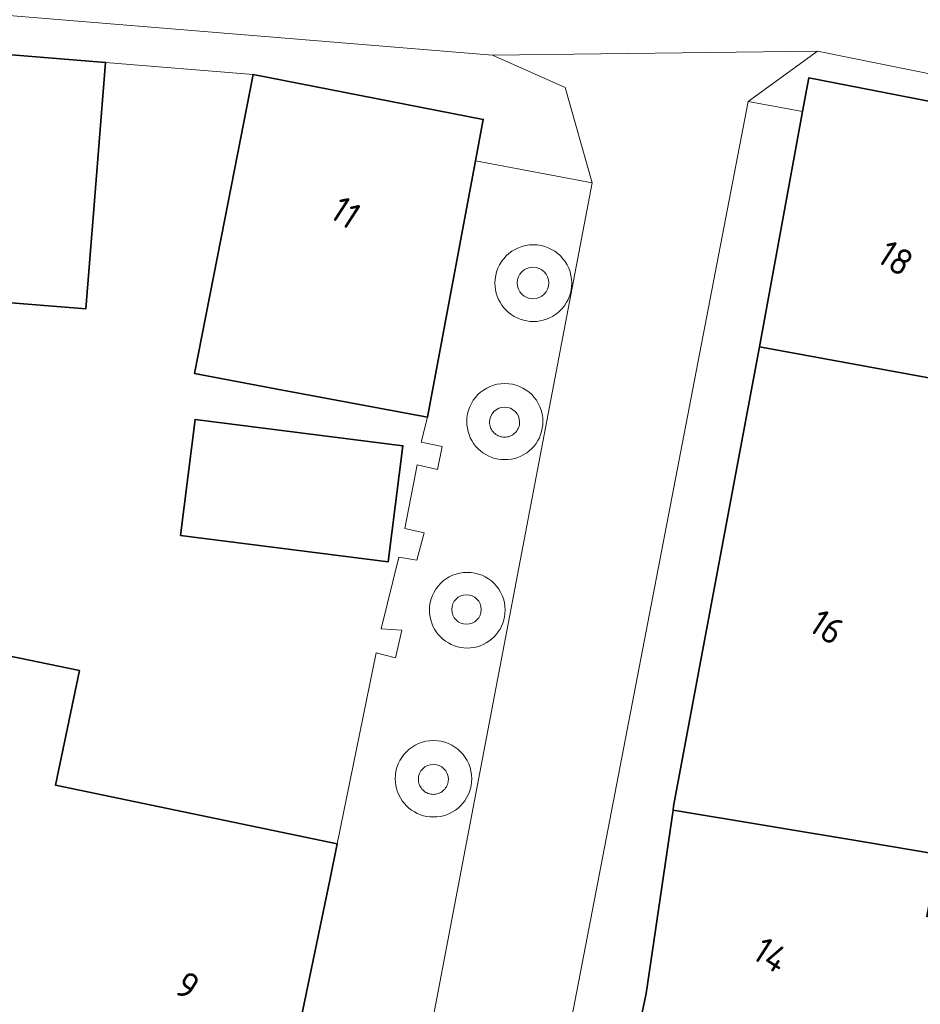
# Model space of a CAD drawing. Extents: x 184422 to 188298, y 343471 to 350189.
# Tile 437 of 513: x 187104 to 187134, y 349292 to 349326. Entities that reach past the tile are written whole.
import ezdxf
from ezdxf.enums import TextEntityAlignment as Align

# ---------------------------------------------------------------- set-up
doc = ezdxf.new("R2010")
doc.units = 0
for name, color, linetype, lineweight in [('B-WA-GR-BEPLANTING_CULTUUR_HEESTERS-GV', 252, 'Continuous', 18), ('B-WA-OG-TERREIN_ERF-GV', 252, 'Continuous', 18), ('B-WA-VH-VERHARDING_SIERBESTRATING-GV', 252, 'Continuous', 18), ('B-WA-VH-VERHARDING_STRAATBAKSTEEN-GV', 252, 'Continuous', 18), ('B-WE-OG-BEBOUWING-GV', 250, 'Continuous', 35), ('B-WE-OG-BEBOUWING-T18', 10, 'Continuous', 18)]:
    doc.layers.add(name, color=color, linetype=linetype, lineweight=lineweight)
doc.styles.add('NLCS-ISO-M500-T18', font='NLCS-ISO.ttf', dxfattribs={"height": 0.9})

msp = doc.modelspace()

# ---------------------------------------------------------------- linework, layer by layer
at = {"layer": 'B-WA-GR-BEPLANTING_CULTUUR_HEESTERS-GV'}
for points in [[(187121.779, 349316.609, 1), (187120.707, 349316.609)], [(187121.779, 349316.609, 1), (187120.707, 349316.609)], [(187121.779, 349316.609, 1), (187120.707, 349316.609)], [(187120.707, 349316.609, 1), (187121.779, 349316.609)], [(187120.707, 349316.609, 1), (187121.779, 349316.609)], [(187120.707, 349316.609, 1), (187121.779, 349316.609)], [(187120.792, 349311.888, 1), (187119.772, 349311.888)], [(187120.792, 349311.888, 1), (187119.772, 349311.888)], [(187120.792, 349311.888, 1), (187119.772, 349311.888)], [(187119.489, 349305.531, 1), (187118.491, 349305.531)], [(187119.489, 349305.531, 1), (187118.491, 349305.531)], [(187119.489, 349305.531, 1), (187118.491, 349305.531)], [(187118.491, 349305.531, 1), (187119.489, 349305.531)], [(187118.491, 349305.531, 1), (187119.489, 349305.531)], [(187118.491, 349305.531, 1), (187119.489, 349305.531)], [(187118.375, 349299.768, 1), (187117.357, 349299.768)], [(187118.375, 349299.768, 1), (187117.357, 349299.768)], [(187118.375, 349299.768, 1), (187117.357, 349299.768)]]:
    msp.add_lwpolyline(points, format="xyb", dxfattribs=at)
at = {"layer": 'B-WA-GR-BEPLANTING_CULTUUR_HEESTERS-GV', "flags": 128}
for points in [[(187119.772, 349311.888), (187119.774, 349311.844), (187119.78, 349311.799), (187119.789, 349311.756), (187119.803, 349311.714), (187119.82, 349311.672), (187119.84, 349311.633), (187119.864, 349311.595), (187119.891, 349311.56), (187119.921, 349311.527), (187119.954, 349311.497), (187119.989, 349311.47), (187120.027, 349311.446), (187120.066, 349311.426), (187120.108, 349311.409), (187120.15, 349311.395), (187120.193, 349311.386), (187120.238, 349311.38), (187120.282, 349311.378), (187120.326, 349311.38), (187120.371, 349311.386), (187120.414, 349311.395), (187120.456, 349311.409), (187120.498, 349311.426), (187120.537, 349311.446), (187120.575, 349311.47), (187120.61, 349311.497), (187120.643, 349311.527), (187120.673, 349311.56), (187120.7, 349311.595), (187120.724, 349311.633), (187120.744, 349311.672), (187120.761, 349311.714), (187120.775, 349311.756), (187120.784, 349311.799), (187120.79, 349311.844), (187120.792, 349311.888)], [(187119.772, 349311.888), (187119.774, 349311.844), (187119.78, 349311.799), (187119.789, 349311.756), (187119.803, 349311.714), (187119.82, 349311.672), (187119.84, 349311.633), (187119.864, 349311.595), (187119.891, 349311.56), (187119.921, 349311.527), (187119.954, 349311.497), (187119.989, 349311.47), (187120.027, 349311.446), (187120.066, 349311.426), (187120.108, 349311.409), (187120.15, 349311.395), (187120.193, 349311.386), (187120.238, 349311.38), (187120.282, 349311.378), (187120.326, 349311.38), (187120.371, 349311.386), (187120.414, 349311.395), (187120.456, 349311.409), (187120.498, 349311.426), (187120.537, 349311.446), (187120.575, 349311.47), (187120.61, 349311.497), (187120.643, 349311.527), (187120.673, 349311.56), (187120.7, 349311.595), (187120.724, 349311.633), (187120.744, 349311.672), (187120.761, 349311.714), (187120.775, 349311.756), (187120.784, 349311.799), (187120.79, 349311.844), (187120.792, 349311.888)], [(187119.772, 349311.888), (187119.774, 349311.844), (187119.78, 349311.799), (187119.789, 349311.756), (187119.803, 349311.714), (187119.82, 349311.672), (187119.84, 349311.633), (187119.864, 349311.595), (187119.891, 349311.56), (187119.921, 349311.527), (187119.954, 349311.497), (187119.989, 349311.47), (187120.027, 349311.446), (187120.066, 349311.426), (187120.108, 349311.409), (187120.15, 349311.395), (187120.193, 349311.386), (187120.238, 349311.38), (187120.282, 349311.378), (187120.326, 349311.38), (187120.371, 349311.386), (187120.414, 349311.395), (187120.456, 349311.409), (187120.498, 349311.426), (187120.537, 349311.446), (187120.575, 349311.47), (187120.61, 349311.497), (187120.643, 349311.527), (187120.673, 349311.56), (187120.7, 349311.595), (187120.724, 349311.633), (187120.744, 349311.672), (187120.761, 349311.714), (187120.775, 349311.756), (187120.784, 349311.799), (187120.79, 349311.844), (187120.792, 349311.888)], [(187117.357, 349299.768), (187117.359, 349299.724), (187117.365, 349299.68), (187117.374, 349299.636), (187117.388, 349299.594), (187117.405, 349299.553), (187117.425, 349299.514), (187117.449, 349299.476), (187117.476, 349299.441), (187117.506, 349299.408), (187117.539, 349299.378), (187117.574, 349299.351), (187117.612, 349299.327), (187117.651, 349299.307), (187117.692, 349299.29), (187117.734, 349299.276), (187117.778, 349299.267), (187117.822, 349299.261), (187117.866, 349299.259), (187117.91, 349299.261), (187117.954, 349299.267), (187117.998, 349299.276), (187118.04, 349299.29), (187118.081, 349299.307), (187118.121, 349299.327), (187118.158, 349299.351), (187118.193, 349299.378), (187118.226, 349299.408), (187118.256, 349299.441), (187118.283, 349299.476), (187118.307, 349299.514), (187118.327, 349299.553), (187118.344, 349299.594), (187118.358, 349299.636), (187118.367, 349299.68), (187118.373, 349299.724), (187118.375, 349299.768)], [(187117.357, 349299.768), (187117.359, 349299.724), (187117.365, 349299.68), (187117.374, 349299.636), (187117.388, 349299.594), (187117.405, 349299.553), (187117.425, 349299.514), (187117.449, 349299.476), (187117.476, 349299.441), (187117.506, 349299.408), (187117.539, 349299.378), (187117.574, 349299.351), (187117.612, 349299.327), (187117.651, 349299.307), (187117.692, 349299.29), (187117.734, 349299.276), (187117.778, 349299.267), (187117.822, 349299.261), (187117.866, 349299.259), (187117.91, 349299.261), (187117.954, 349299.267), (187117.998, 349299.276), (187118.04, 349299.29), (187118.081, 349299.307), (187118.121, 349299.327), (187118.158, 349299.351), (187118.193, 349299.378), (187118.226, 349299.408), (187118.256, 349299.441), (187118.283, 349299.476), (187118.307, 349299.514), (187118.327, 349299.553), (187118.344, 349299.594), (187118.358, 349299.636), (187118.367, 349299.68), (187118.373, 349299.724), (187118.375, 349299.768)], [(187117.357, 349299.768), (187117.359, 349299.724), (187117.365, 349299.68), (187117.374, 349299.636), (187117.388, 349299.594), (187117.405, 349299.553), (187117.425, 349299.514), (187117.449, 349299.476), (187117.476, 349299.441), (187117.506, 349299.408), (187117.539, 349299.378), (187117.574, 349299.351), (187117.612, 349299.327), (187117.651, 349299.307), (187117.692, 349299.29), (187117.734, 349299.276), (187117.778, 349299.267), (187117.822, 349299.261), (187117.866, 349299.259), (187117.91, 349299.261), (187117.954, 349299.267), (187117.998, 349299.276), (187118.04, 349299.29), (187118.081, 349299.307), (187118.121, 349299.327), (187118.158, 349299.351), (187118.193, 349299.378), (187118.226, 349299.408), (187118.256, 349299.441), (187118.283, 349299.476), (187118.307, 349299.514), (187118.327, 349299.553), (187118.344, 349299.594), (187118.358, 349299.636), (187118.367, 349299.68), (187118.373, 349299.724), (187118.375, 349299.768)]]:
    msp.add_lwpolyline(points, dxfattribs=at)
at = {"layer": 'B-WA-OG-TERREIN_ERF-GV', "flags": 128}
msp.add_lwpolyline([(187100.975, 349304.474), (187105.859, 349303.459), (187105.051, 349299.571), (187114.608, 349297.585), (187115.922, 349304.059), (187116.585, 349303.897), (187116.797, 349304.829), (187116.099, 349304.875), (187116.699, 349307.307), (187117.31, 349307.206), (187117.557, 349308.127), (187116.898, 349308.285), (187117.318, 349310.434), (187118.001, 349310.284), (187118.165, 349311.063), (187117.455, 349311.212), (187117.663, 349312.056), (187112.749, 349312.977), (187109.767, 349313.536), (187110.791, 349318.778), (187111.75, 349323.685), (187106.748, 349324.095), (187106.346, 349319.111), (187106.073, 349315.727), (187095.504, 349316.579)], dxfattribs=at)
msp.add_lwpolyline([(187100.975, 349304.474), (187105.859, 349303.459), (187105.051, 349299.571), (187114.608, 349297.585), (187115.922, 349304.059), (187116.585, 349303.897), (187116.797, 349304.829), (187116.099, 349304.875), (187116.699, 349307.307), (187117.31, 349307.206), (187117.557, 349308.127), (187116.898, 349308.285), (187117.318, 349310.434), (187118.001, 349310.284), (187118.165, 349311.063), (187117.455, 349311.212), (187117.663, 349312.056), (187112.749, 349312.977), (187109.767, 349313.536), (187110.791, 349318.778), (187111.75, 349323.685), (187106.748, 349324.095), (187106.346, 349319.111), (187106.073, 349315.727), (187095.504, 349316.579)], dxfattribs=at)
msp.add_lwpolyline([(187100.975, 349304.474), (187105.859, 349303.459), (187105.051, 349299.571), (187114.608, 349297.585), (187115.922, 349304.059), (187116.585, 349303.897), (187116.797, 349304.829), (187116.099, 349304.875), (187116.699, 349307.307), (187117.31, 349307.206), (187117.557, 349308.127), (187116.898, 349308.285), (187117.318, 349310.434), (187118.001, 349310.284), (187118.165, 349311.063), (187117.455, 349311.212), (187117.663, 349312.056), (187112.749, 349312.977), (187109.767, 349313.536), (187110.791, 349318.778), (187111.75, 349323.685), (187106.748, 349324.095), (187106.346, 349319.111), (187106.073, 349315.727), (187095.504, 349316.579)], dxfattribs=at)
msp.add_lwpolyline([(187116.832, 349311.087), (187116.335, 349307.154), (187109.283, 349308.045), (187109.78, 349311.978)], close=True, dxfattribs=at)
msp.add_lwpolyline([(187116.832, 349311.087), (187116.335, 349307.154), (187109.283, 349308.045), (187109.78, 349311.978)], close=True, dxfattribs=at)
msp.add_lwpolyline([(187116.832, 349311.087), (187116.335, 349307.154), (187109.283, 349308.045), (187109.78, 349311.978)], close=True, dxfattribs=at)
at = {"layer": 'B-WA-VH-VERHARDING_SIERBESTRATING-GV'}
for points in [[(187122.561, 349316.605, 1), (187119.955, 349316.605)], [(187122.561, 349316.605, 1), (187119.955, 349316.605)], [(187122.561, 349316.605, 1), (187119.955, 349316.605)], [(187120.707, 349316.609, -1), (187121.779, 349316.609)], [(187120.707, 349316.609, -1), (187121.779, 349316.609)], [(187120.707, 349316.609, -1), (187121.779, 349316.609)], [(187121.779, 349316.609, -1), (187120.707, 349316.609)], [(187121.779, 349316.609, -1), (187120.707, 349316.609)], [(187121.779, 349316.609, -1), (187120.707, 349316.609)], [(187121.583, 349311.907, 1), (187118.999, 349311.907)], [(187121.583, 349311.907, 1), (187118.999, 349311.907)], [(187121.583, 349311.907, 1), (187118.999, 349311.907)], [(187119.772, 349311.888, -1), (187120.792, 349311.888)], [(187119.772, 349311.888, -1), (187120.792, 349311.888)], [(187119.772, 349311.888, -1), (187120.792, 349311.888)], [(187120.301, 349305.508, 1), (187117.733, 349305.508)], [(187120.301, 349305.508, 1), (187117.733, 349305.508)], [(187120.301, 349305.508, 1), (187117.733, 349305.508)], [(187118.491, 349305.531, -1), (187119.489, 349305.531)], [(187118.491, 349305.531, -1), (187119.489, 349305.531)], [(187118.491, 349305.531, -1), (187119.489, 349305.531)], [(187119.489, 349305.531, -1), (187118.491, 349305.531)], [(187119.489, 349305.531, -1), (187118.491, 349305.531)], [(187119.489, 349305.531, -1), (187118.491, 349305.531)], [(187119.168, 349299.79, 1), (187116.572, 349299.79)], [(187119.168, 349299.79, 1), (187116.572, 349299.79)], [(187119.168, 349299.79, 1), (187116.572, 349299.79)], [(187117.357, 349299.768, -1), (187118.375, 349299.768)], [(187117.357, 349299.768, -1), (187118.375, 349299.768)], [(187117.357, 349299.768, -1), (187118.375, 349299.768)]]:
    msp.add_lwpolyline(points, format="xyb", dxfattribs=at)
at = {"layer": 'B-WA-VH-VERHARDING_SIERBESTRATING-GV', "flags": 128}
for points in [[(187119.955, 349316.605), (187119.96, 349316.491), (187119.975, 349316.379), (187119.999, 349316.268), (187120.034, 349316.159), (187120.077, 349316.054), (187120.13, 349315.954), (187120.191, 349315.858), (187120.26, 349315.767), (187120.337, 349315.684), (187120.42, 349315.607), (187120.511, 349315.538), (187120.607, 349315.477), (187120.707, 349315.424), (187120.812, 349315.381), (187120.921, 349315.346), (187121.032, 349315.322), (187121.144, 349315.307), (187121.258, 349315.302), (187121.372, 349315.307), (187121.484, 349315.322), (187121.595, 349315.346), (187121.704, 349315.381), (187121.809, 349315.424), (187121.91, 349315.477), (187122.005, 349315.538), (187122.096, 349315.607), (187122.179, 349315.684), (187122.256, 349315.767), (187122.325, 349315.858), (187122.386, 349315.954), (187122.439, 349316.054), (187122.482, 349316.159), (187122.517, 349316.268), (187122.541, 349316.379), (187122.556, 349316.491), (187122.561, 349316.605)], [(187119.955, 349316.605), (187119.96, 349316.491), (187119.975, 349316.379), (187119.999, 349316.268), (187120.034, 349316.159), (187120.077, 349316.054), (187120.13, 349315.954), (187120.191, 349315.858), (187120.26, 349315.767), (187120.337, 349315.684), (187120.42, 349315.607), (187120.511, 349315.538), (187120.607, 349315.477), (187120.707, 349315.424), (187120.812, 349315.381), (187120.921, 349315.346), (187121.032, 349315.322), (187121.144, 349315.307), (187121.258, 349315.302), (187121.372, 349315.307), (187121.484, 349315.322), (187121.595, 349315.346), (187121.704, 349315.381), (187121.809, 349315.424), (187121.91, 349315.477), (187122.005, 349315.538), (187122.096, 349315.607), (187122.179, 349315.684), (187122.256, 349315.767), (187122.325, 349315.858), (187122.386, 349315.954), (187122.439, 349316.054), (187122.482, 349316.159), (187122.517, 349316.268), (187122.541, 349316.379), (187122.556, 349316.491), (187122.561, 349316.605)], [(187119.955, 349316.605), (187119.96, 349316.491), (187119.975, 349316.379), (187119.999, 349316.268), (187120.034, 349316.159), (187120.077, 349316.054), (187120.13, 349315.954), (187120.191, 349315.858), (187120.26, 349315.767), (187120.337, 349315.684), (187120.42, 349315.607), (187120.511, 349315.538), (187120.607, 349315.477), (187120.707, 349315.424), (187120.812, 349315.381), (187120.921, 349315.346), (187121.032, 349315.322), (187121.144, 349315.307), (187121.258, 349315.302), (187121.372, 349315.307), (187121.484, 349315.322), (187121.595, 349315.346), (187121.704, 349315.381), (187121.809, 349315.424), (187121.91, 349315.477), (187122.005, 349315.538), (187122.096, 349315.607), (187122.179, 349315.684), (187122.256, 349315.767), (187122.325, 349315.858), (187122.386, 349315.954), (187122.439, 349316.054), (187122.482, 349316.159), (187122.517, 349316.268), (187122.541, 349316.379), (187122.556, 349316.491), (187122.561, 349316.605)], [(187118.999, 349311.907), (187119.004, 349311.794), (187119.019, 349311.683), (187119.043, 349311.573), (187119.077, 349311.465), (187119.12, 349311.361), (187119.172, 349311.261), (187119.233, 349311.166), (187119.301, 349311.077), (187119.377, 349310.993), (187119.461, 349310.917), (187119.55, 349310.849), (187119.645, 349310.788), (187119.745, 349310.736), (187119.849, 349310.693), (187119.957, 349310.659), (187120.067, 349310.635), (187120.178, 349310.62), (187120.291, 349310.615), (187120.404, 349310.62), (187120.515, 349310.635), (187120.625, 349310.659), (187120.733, 349310.693), (187120.837, 349310.736), (187120.937, 349310.788), (187121.032, 349310.849), (187121.121, 349310.917), (187121.205, 349310.993), (187121.281, 349311.077), (187121.349, 349311.166), (187121.41, 349311.261), (187121.462, 349311.361), (187121.505, 349311.465), (187121.539, 349311.573), (187121.563, 349311.683), (187121.578, 349311.794), (187121.583, 349311.907)], [(187118.999, 349311.907), (187119.004, 349311.794), (187119.019, 349311.683), (187119.043, 349311.573), (187119.077, 349311.465), (187119.12, 349311.361), (187119.172, 349311.261), (187119.233, 349311.166), (187119.301, 349311.077), (187119.377, 349310.993), (187119.461, 349310.917), (187119.55, 349310.849), (187119.645, 349310.788), (187119.745, 349310.736), (187119.849, 349310.693), (187119.957, 349310.659), (187120.067, 349310.635), (187120.178, 349310.62), (187120.291, 349310.615), (187120.404, 349310.62), (187120.515, 349310.635), (187120.625, 349310.659), (187120.733, 349310.693), (187120.837, 349310.736), (187120.937, 349310.788), (187121.032, 349310.849), (187121.121, 349310.917), (187121.205, 349310.993), (187121.281, 349311.077), (187121.349, 349311.166), (187121.41, 349311.261), (187121.462, 349311.361), (187121.505, 349311.465), (187121.539, 349311.573), (187121.563, 349311.683), (187121.578, 349311.794), (187121.583, 349311.907)], [(187118.999, 349311.907), (187119.004, 349311.794), (187119.019, 349311.683), (187119.043, 349311.573), (187119.077, 349311.465), (187119.12, 349311.361), (187119.172, 349311.261), (187119.233, 349311.166), (187119.301, 349311.077), (187119.377, 349310.993), (187119.461, 349310.917), (187119.55, 349310.849), (187119.645, 349310.788), (187119.745, 349310.736), (187119.849, 349310.693), (187119.957, 349310.659), (187120.067, 349310.635), (187120.178, 349310.62), (187120.291, 349310.615), (187120.404, 349310.62), (187120.515, 349310.635), (187120.625, 349310.659), (187120.733, 349310.693), (187120.837, 349310.736), (187120.937, 349310.788), (187121.032, 349310.849), (187121.121, 349310.917), (187121.205, 349310.993), (187121.281, 349311.077), (187121.349, 349311.166), (187121.41, 349311.261), (187121.462, 349311.361), (187121.505, 349311.465), (187121.539, 349311.573), (187121.563, 349311.683), (187121.578, 349311.794), (187121.583, 349311.907)], [(187120.792, 349311.888), (187120.79, 349311.844), (187120.784, 349311.799), (187120.775, 349311.756), (187120.761, 349311.714), (187120.744, 349311.672), (187120.724, 349311.633), (187120.7, 349311.595), (187120.673, 349311.56), (187120.643, 349311.527), (187120.61, 349311.497), (187120.575, 349311.47), (187120.537, 349311.446), (187120.498, 349311.426), (187120.456, 349311.409), (187120.414, 349311.395), (187120.371, 349311.386), (187120.326, 349311.38), (187120.282, 349311.378), (187120.238, 349311.38), (187120.193, 349311.386), (187120.15, 349311.395), (187120.108, 349311.409), (187120.066, 349311.426), (187120.027, 349311.446), (187119.989, 349311.47), (187119.954, 349311.497), (187119.921, 349311.527), (187119.891, 349311.56), (187119.864, 349311.595), (187119.84, 349311.633), (187119.82, 349311.672), (187119.803, 349311.714), (187119.789, 349311.756), (187119.78, 349311.799), (187119.774, 349311.844), (187119.772, 349311.888)], [(187120.792, 349311.888), (187120.79, 349311.844), (187120.784, 349311.799), (187120.775, 349311.756), (187120.761, 349311.714), (187120.744, 349311.672), (187120.724, 349311.633), (187120.7, 349311.595), (187120.673, 349311.56), (187120.643, 349311.527), (187120.61, 349311.497), (187120.575, 349311.47), (187120.537, 349311.446), (187120.498, 349311.426), (187120.456, 349311.409), (187120.414, 349311.395), (187120.371, 349311.386), (187120.326, 349311.38), (187120.282, 349311.378), (187120.238, 349311.38), (187120.193, 349311.386), (187120.15, 349311.395), (187120.108, 349311.409), (187120.066, 349311.426), (187120.027, 349311.446), (187119.989, 349311.47), (187119.954, 349311.497), (187119.921, 349311.527), (187119.891, 349311.56), (187119.864, 349311.595), (187119.84, 349311.633), (187119.82, 349311.672), (187119.803, 349311.714), (187119.789, 349311.756), (187119.78, 349311.799), (187119.774, 349311.844), (187119.772, 349311.888)], [(187120.792, 349311.888), (187120.79, 349311.844), (187120.784, 349311.799), (187120.775, 349311.756), (187120.761, 349311.714), (187120.744, 349311.672), (187120.724, 349311.633), (187120.7, 349311.595), (187120.673, 349311.56), (187120.643, 349311.527), (187120.61, 349311.497), (187120.575, 349311.47), (187120.537, 349311.446), (187120.498, 349311.426), (187120.456, 349311.409), (187120.414, 349311.395), (187120.371, 349311.386), (187120.326, 349311.38), (187120.282, 349311.378), (187120.238, 349311.38), (187120.193, 349311.386), (187120.15, 349311.395), (187120.108, 349311.409), (187120.066, 349311.426), (187120.027, 349311.446), (187119.989, 349311.47), (187119.954, 349311.497), (187119.921, 349311.527), (187119.891, 349311.56), (187119.864, 349311.595), (187119.84, 349311.633), (187119.82, 349311.672), (187119.803, 349311.714), (187119.789, 349311.756), (187119.78, 349311.799), (187119.774, 349311.844), (187119.772, 349311.888)], [(187117.733, 349305.508), (187117.738, 349305.396), (187117.753, 349305.285), (187117.777, 349305.176), (187117.81, 349305.069), (187117.853, 349304.965), (187117.905, 349304.866), (187117.965, 349304.772), (187118.033, 349304.683), (187118.109, 349304.6), (187118.192, 349304.524), (187118.281, 349304.456), (187118.375, 349304.396), (187118.474, 349304.344), (187118.578, 349304.301), (187118.685, 349304.268), (187118.794, 349304.244), (187118.905, 349304.229), (187119.017, 349304.224), (187119.129, 349304.229), (187119.24, 349304.244), (187119.349, 349304.268), (187119.456, 349304.301), (187119.56, 349304.344), (187119.659, 349304.396), (187119.753, 349304.456), (187119.842, 349304.524), (187119.925, 349304.6), (187120.001, 349304.683), (187120.069, 349304.772), (187120.129, 349304.866), (187120.181, 349304.965), (187120.224, 349305.069), (187120.257, 349305.176), (187120.281, 349305.285), (187120.296, 349305.396), (187120.301, 349305.508)], [(187117.733, 349305.508), (187117.738, 349305.396), (187117.753, 349305.285), (187117.777, 349305.176), (187117.81, 349305.069), (187117.853, 349304.965), (187117.905, 349304.866), (187117.965, 349304.772), (187118.033, 349304.683), (187118.109, 349304.6), (187118.192, 349304.524), (187118.281, 349304.456), (187118.375, 349304.396), (187118.474, 349304.344), (187118.578, 349304.301), (187118.685, 349304.268), (187118.794, 349304.244), (187118.905, 349304.229), (187119.017, 349304.224), (187119.129, 349304.229), (187119.24, 349304.244), (187119.349, 349304.268), (187119.456, 349304.301), (187119.56, 349304.344), (187119.659, 349304.396), (187119.753, 349304.456), (187119.842, 349304.524), (187119.925, 349304.6), (187120.001, 349304.683), (187120.069, 349304.772), (187120.129, 349304.866), (187120.181, 349304.965), (187120.224, 349305.069), (187120.257, 349305.176), (187120.281, 349305.285), (187120.296, 349305.396), (187120.301, 349305.508)], [(187117.733, 349305.508), (187117.738, 349305.396), (187117.753, 349305.285), (187117.777, 349305.176), (187117.81, 349305.069), (187117.853, 349304.965), (187117.905, 349304.866), (187117.965, 349304.772), (187118.033, 349304.683), (187118.109, 349304.6), (187118.192, 349304.524), (187118.281, 349304.456), (187118.375, 349304.396), (187118.474, 349304.344), (187118.578, 349304.301), (187118.685, 349304.268), (187118.794, 349304.244), (187118.905, 349304.229), (187119.017, 349304.224), (187119.129, 349304.229), (187119.24, 349304.244), (187119.349, 349304.268), (187119.456, 349304.301), (187119.56, 349304.344), (187119.659, 349304.396), (187119.753, 349304.456), (187119.842, 349304.524), (187119.925, 349304.6), (187120.001, 349304.683), (187120.069, 349304.772), (187120.129, 349304.866), (187120.181, 349304.965), (187120.224, 349305.069), (187120.257, 349305.176), (187120.281, 349305.285), (187120.296, 349305.396), (187120.301, 349305.508)], [(187116.572, 349299.79), (187116.577, 349299.677), (187116.592, 349299.565), (187116.616, 349299.454), (187116.65, 349299.346), (187116.694, 349299.241), (187116.746, 349299.141), (187116.807, 349299.045), (187116.876, 349298.956), (187116.952, 349298.872), (187117.036, 349298.796), (187117.125, 349298.727), (187117.221, 349298.666), (187117.321, 349298.614), (187117.426, 349298.57), (187117.534, 349298.536), (187117.645, 349298.512), (187117.757, 349298.497), (187117.87, 349298.492), (187117.983, 349298.497), (187118.095, 349298.512), (187118.206, 349298.536), (187118.314, 349298.57), (187118.419, 349298.614), (187118.519, 349298.666), (187118.615, 349298.727), (187118.704, 349298.796), (187118.788, 349298.872), (187118.864, 349298.956), (187118.933, 349299.045), (187118.994, 349299.141), (187119.046, 349299.241), (187119.09, 349299.346), (187119.124, 349299.454), (187119.148, 349299.565), (187119.163, 349299.677), (187119.168, 349299.79)], [(187116.572, 349299.79), (187116.577, 349299.677), (187116.592, 349299.565), (187116.616, 349299.454), (187116.65, 349299.346), (187116.694, 349299.241), (187116.746, 349299.141), (187116.807, 349299.045), (187116.876, 349298.956), (187116.952, 349298.872), (187117.036, 349298.796), (187117.125, 349298.727), (187117.221, 349298.666), (187117.321, 349298.614), (187117.426, 349298.57), (187117.534, 349298.536), (187117.645, 349298.512), (187117.757, 349298.497), (187117.87, 349298.492), (187117.983, 349298.497), (187118.095, 349298.512), (187118.206, 349298.536), (187118.314, 349298.57), (187118.419, 349298.614), (187118.519, 349298.666), (187118.615, 349298.727), (187118.704, 349298.796), (187118.788, 349298.872), (187118.864, 349298.956), (187118.933, 349299.045), (187118.994, 349299.141), (187119.046, 349299.241), (187119.09, 349299.346), (187119.124, 349299.454), (187119.148, 349299.565), (187119.163, 349299.677), (187119.168, 349299.79)], [(187116.572, 349299.79), (187116.577, 349299.677), (187116.592, 349299.565), (187116.616, 349299.454), (187116.65, 349299.346), (187116.694, 349299.241), (187116.746, 349299.141), (187116.807, 349299.045), (187116.876, 349298.956), (187116.952, 349298.872), (187117.036, 349298.796), (187117.125, 349298.727), (187117.221, 349298.666), (187117.321, 349298.614), (187117.426, 349298.57), (187117.534, 349298.536), (187117.645, 349298.512), (187117.757, 349298.497), (187117.87, 349298.492), (187117.983, 349298.497), (187118.095, 349298.512), (187118.206, 349298.536), (187118.314, 349298.57), (187118.419, 349298.614), (187118.519, 349298.666), (187118.615, 349298.727), (187118.704, 349298.796), (187118.788, 349298.872), (187118.864, 349298.956), (187118.933, 349299.045), (187118.994, 349299.141), (187119.046, 349299.241), (187119.09, 349299.346), (187119.124, 349299.454), (187119.148, 349299.565), (187119.163, 349299.677), (187119.168, 349299.79)], [(187118.375, 349299.768), (187118.373, 349299.724), (187118.367, 349299.68), (187118.358, 349299.636), (187118.344, 349299.594), (187118.327, 349299.553), (187118.307, 349299.514), (187118.283, 349299.476), (187118.256, 349299.441), (187118.226, 349299.408), (187118.193, 349299.378), (187118.158, 349299.351), (187118.121, 349299.327), (187118.081, 349299.307), (187118.04, 349299.29), (187117.998, 349299.276), (187117.954, 349299.267), (187117.91, 349299.261), (187117.866, 349299.259), (187117.822, 349299.261), (187117.778, 349299.267), (187117.734, 349299.276), (187117.692, 349299.29), (187117.651, 349299.307), (187117.612, 349299.327), (187117.574, 349299.351), (187117.539, 349299.378), (187117.506, 349299.408), (187117.476, 349299.441), (187117.449, 349299.476), (187117.425, 349299.514), (187117.405, 349299.553), (187117.388, 349299.594), (187117.374, 349299.636), (187117.365, 349299.68), (187117.359, 349299.724), (187117.357, 349299.768)], [(187118.375, 349299.768), (187118.373, 349299.724), (187118.367, 349299.68), (187118.358, 349299.636), (187118.344, 349299.594), (187118.327, 349299.553), (187118.307, 349299.514), (187118.283, 349299.476), (187118.256, 349299.441), (187118.226, 349299.408), (187118.193, 349299.378), (187118.158, 349299.351), (187118.121, 349299.327), (187118.081, 349299.307), (187118.04, 349299.29), (187117.998, 349299.276), (187117.954, 349299.267), (187117.91, 349299.261), (187117.866, 349299.259), (187117.822, 349299.261), (187117.778, 349299.267), (187117.734, 349299.276), (187117.692, 349299.29), (187117.651, 349299.307), (187117.612, 349299.327), (187117.574, 349299.351), (187117.539, 349299.378), (187117.506, 349299.408), (187117.476, 349299.441), (187117.449, 349299.476), (187117.425, 349299.514), (187117.405, 349299.553), (187117.388, 349299.594), (187117.374, 349299.636), (187117.365, 349299.68), (187117.359, 349299.724), (187117.357, 349299.768)], [(187118.375, 349299.768), (187118.373, 349299.724), (187118.367, 349299.68), (187118.358, 349299.636), (187118.344, 349299.594), (187118.327, 349299.553), (187118.307, 349299.514), (187118.283, 349299.476), (187118.256, 349299.441), (187118.226, 349299.408), (187118.193, 349299.378), (187118.158, 349299.351), (187118.121, 349299.327), (187118.081, 349299.307), (187118.04, 349299.29), (187117.998, 349299.276), (187117.954, 349299.267), (187117.91, 349299.261), (187117.866, 349299.259), (187117.822, 349299.261), (187117.778, 349299.267), (187117.734, 349299.276), (187117.692, 349299.29), (187117.651, 349299.307), (187117.612, 349299.327), (187117.574, 349299.351), (187117.539, 349299.378), (187117.506, 349299.408), (187117.476, 349299.441), (187117.449, 349299.476), (187117.425, 349299.514), (187117.405, 349299.553), (187117.388, 349299.594), (187117.374, 349299.636), (187117.365, 349299.68), (187117.359, 349299.724), (187117.357, 349299.768)]]:
    msp.add_lwpolyline(points, dxfattribs=at)
at = {"layer": 'B-WA-VH-VERHARDING_STRAATBAKSTEEN-GV', "flags": 128}
for points in [[(187151.116, 349323.969), (187134.171, 349327.397), (187134.063, 349326.966), (187131.707, 349327.439), (187126.221, 349327.472), (187123.853, 349327.486), (187120.071, 349327.509), (187073.961, 349331.224), (187067.977, 349329.545), (187065.835, 349328.944), (187066.776, 349325.512), (187070.539, 349326.529), (187075.744, 349327.963), (187119.868, 349324.342), (187130.898, 349324.469), (187153.046, 349319.992)], [(187151.116, 349323.969), (187134.171, 349327.397), (187134.063, 349326.966), (187131.707, 349327.439), (187126.221, 349327.472), (187123.853, 349327.486), (187120.071, 349327.509), (187073.961, 349331.224), (187067.977, 349329.545), (187065.835, 349328.944), (187066.776, 349325.512), (187070.539, 349326.529), (187075.744, 349327.963), (187119.868, 349324.342), (187130.898, 349324.469), (187153.046, 349319.992)], [(187151.116, 349323.969), (187134.171, 349327.397), (187134.063, 349326.966), (187131.707, 349327.439), (187126.221, 349327.472), (187123.853, 349327.486), (187120.071, 349327.509), (187073.961, 349331.224), (187067.977, 349329.545), (187065.835, 349328.944), (187066.776, 349325.512), (187070.539, 349326.529), (187075.744, 349327.963), (187119.868, 349324.342), (187130.898, 349324.469), (187153.046, 349319.992)], [(187124.955, 349291.858), (187125.086, 349292.508), (187125.999, 349298.722), (187126.018, 349298.854), (187128.855, 349314.025), (187128.933, 349314.448), (187130.394, 349322.423), (187128.541, 349322.762), (187121.212, 349284.656)], [(187124.955, 349291.858), (187125.086, 349292.508), (187125.999, 349298.722), (187126.018, 349298.854), (187128.855, 349314.025), (187128.933, 349314.448), (187130.394, 349322.423), (187128.541, 349322.762), (187121.212, 349284.656)], [(187124.955, 349291.858), (187125.086, 349292.508), (187125.999, 349298.722), (187126.018, 349298.854), (187128.855, 349314.025), (187128.933, 349314.448), (187130.394, 349322.423), (187128.541, 349322.762), (187121.212, 349284.656)], [(187116.732, 349285.752), (187123.255, 349320.008), (187119.292, 349320.75), (187117.663, 349312.056), (187117.455, 349311.212), (187118.165, 349311.063), (187118.001, 349310.284), (187117.318, 349310.434), (187116.898, 349308.285), (187117.557, 349308.127), (187117.31, 349307.206), (187116.699, 349307.307), (187116.099, 349304.875), (187116.797, 349304.829), (187116.585, 349303.897), (187115.922, 349304.059), (187114.608, 349297.585), (187114.363, 349296.407), (187112.332, 349286.627)], [(187116.732, 349285.752), (187123.255, 349320.008), (187119.292, 349320.75), (187117.663, 349312.056), (187117.455, 349311.212), (187118.165, 349311.063), (187118.001, 349310.284), (187117.318, 349310.434), (187116.898, 349308.285), (187117.557, 349308.127), (187117.31, 349307.206), (187116.699, 349307.307), (187116.099, 349304.875), (187116.797, 349304.829), (187116.585, 349303.897), (187115.922, 349304.059), (187114.608, 349297.585), (187114.363, 349296.407), (187112.332, 349286.627)], [(187116.732, 349285.752), (187123.255, 349320.008), (187119.292, 349320.75), (187117.663, 349312.056), (187117.455, 349311.212), (187118.165, 349311.063), (187118.001, 349310.284), (187117.318, 349310.434), (187116.898, 349308.285), (187117.557, 349308.127), (187117.31, 349307.206), (187116.699, 349307.307), (187116.099, 349304.875), (187116.797, 349304.829), (187116.585, 349303.897), (187115.922, 349304.059), (187114.608, 349297.585), (187114.363, 349296.407), (187112.332, 349286.627)], [(187122.561, 349316.605), (187122.556, 349316.491), (187122.541, 349316.379), (187122.517, 349316.268), (187122.482, 349316.159), (187122.439, 349316.054), (187122.386, 349315.954), (187122.325, 349315.858), (187122.256, 349315.767), (187122.179, 349315.684), (187122.096, 349315.607), (187122.005, 349315.538), (187121.91, 349315.477), (187121.809, 349315.424), (187121.704, 349315.381), (187121.595, 349315.346), (187121.484, 349315.322), (187121.372, 349315.307), (187121.258, 349315.302), (187121.144, 349315.307), (187121.032, 349315.322), (187120.921, 349315.346), (187120.812, 349315.381), (187120.707, 349315.424), (187120.607, 349315.477), (187120.511, 349315.538), (187120.42, 349315.607), (187120.337, 349315.684), (187120.26, 349315.767), (187120.191, 349315.858), (187120.13, 349315.954), (187120.077, 349316.054), (187120.034, 349316.159), (187119.999, 349316.268), (187119.975, 349316.379), (187119.96, 349316.491), (187119.955, 349316.605)], [(187122.561, 349316.605), (187122.556, 349316.491), (187122.541, 349316.379), (187122.517, 349316.268), (187122.482, 349316.159), (187122.439, 349316.054), (187122.386, 349315.954), (187122.325, 349315.858), (187122.256, 349315.767), (187122.179, 349315.684), (187122.096, 349315.607), (187122.005, 349315.538), (187121.91, 349315.477), (187121.809, 349315.424), (187121.704, 349315.381), (187121.595, 349315.346), (187121.484, 349315.322), (187121.372, 349315.307), (187121.258, 349315.302), (187121.144, 349315.307), (187121.032, 349315.322), (187120.921, 349315.346), (187120.812, 349315.381), (187120.707, 349315.424), (187120.607, 349315.477), (187120.511, 349315.538), (187120.42, 349315.607), (187120.337, 349315.684), (187120.26, 349315.767), (187120.191, 349315.858), (187120.13, 349315.954), (187120.077, 349316.054), (187120.034, 349316.159), (187119.999, 349316.268), (187119.975, 349316.379), (187119.96, 349316.491), (187119.955, 349316.605)], [(187122.561, 349316.605), (187122.556, 349316.491), (187122.541, 349316.379), (187122.517, 349316.268), (187122.482, 349316.159), (187122.439, 349316.054), (187122.386, 349315.954), (187122.325, 349315.858), (187122.256, 349315.767), (187122.179, 349315.684), (187122.096, 349315.607), (187122.005, 349315.538), (187121.91, 349315.477), (187121.809, 349315.424), (187121.704, 349315.381), (187121.595, 349315.346), (187121.484, 349315.322), (187121.372, 349315.307), (187121.258, 349315.302), (187121.144, 349315.307), (187121.032, 349315.322), (187120.921, 349315.346), (187120.812, 349315.381), (187120.707, 349315.424), (187120.607, 349315.477), (187120.511, 349315.538), (187120.42, 349315.607), (187120.337, 349315.684), (187120.26, 349315.767), (187120.191, 349315.858), (187120.13, 349315.954), (187120.077, 349316.054), (187120.034, 349316.159), (187119.999, 349316.268), (187119.975, 349316.379), (187119.96, 349316.491), (187119.955, 349316.605)], [(187121.583, 349311.907), (187121.578, 349311.794), (187121.563, 349311.683), (187121.539, 349311.573), (187121.505, 349311.465), (187121.462, 349311.361), (187121.41, 349311.261), (187121.349, 349311.166), (187121.281, 349311.077), (187121.205, 349310.993), (187121.121, 349310.917), (187121.032, 349310.849), (187120.937, 349310.788), (187120.837, 349310.736), (187120.733, 349310.693), (187120.625, 349310.659), (187120.515, 349310.635), (187120.404, 349310.62), (187120.291, 349310.615), (187120.178, 349310.62), (187120.067, 349310.635), (187119.957, 349310.659), (187119.849, 349310.693), (187119.745, 349310.736), (187119.645, 349310.788), (187119.55, 349310.849), (187119.461, 349310.917), (187119.377, 349310.993), (187119.301, 349311.077), (187119.233, 349311.166), (187119.172, 349311.261), (187119.12, 349311.361), (187119.077, 349311.465), (187119.043, 349311.573), (187119.019, 349311.683), (187119.004, 349311.794), (187118.999, 349311.907)], [(187121.583, 349311.907), (187121.578, 349311.794), (187121.563, 349311.683), (187121.539, 349311.573), (187121.505, 349311.465), (187121.462, 349311.361), (187121.41, 349311.261), (187121.349, 349311.166), (187121.281, 349311.077), (187121.205, 349310.993), (187121.121, 349310.917), (187121.032, 349310.849), (187120.937, 349310.788), (187120.837, 349310.736), (187120.733, 349310.693), (187120.625, 349310.659), (187120.515, 349310.635), (187120.404, 349310.62), (187120.291, 349310.615), (187120.178, 349310.62), (187120.067, 349310.635), (187119.957, 349310.659), (187119.849, 349310.693), (187119.745, 349310.736), (187119.645, 349310.788), (187119.55, 349310.849), (187119.461, 349310.917), (187119.377, 349310.993), (187119.301, 349311.077), (187119.233, 349311.166), (187119.172, 349311.261), (187119.12, 349311.361), (187119.077, 349311.465), (187119.043, 349311.573), (187119.019, 349311.683), (187119.004, 349311.794), (187118.999, 349311.907)], [(187121.583, 349311.907), (187121.578, 349311.794), (187121.563, 349311.683), (187121.539, 349311.573), (187121.505, 349311.465), (187121.462, 349311.361), (187121.41, 349311.261), (187121.349, 349311.166), (187121.281, 349311.077), (187121.205, 349310.993), (187121.121, 349310.917), (187121.032, 349310.849), (187120.937, 349310.788), (187120.837, 349310.736), (187120.733, 349310.693), (187120.625, 349310.659), (187120.515, 349310.635), (187120.404, 349310.62), (187120.291, 349310.615), (187120.178, 349310.62), (187120.067, 349310.635), (187119.957, 349310.659), (187119.849, 349310.693), (187119.745, 349310.736), (187119.645, 349310.788), (187119.55, 349310.849), (187119.461, 349310.917), (187119.377, 349310.993), (187119.301, 349311.077), (187119.233, 349311.166), (187119.172, 349311.261), (187119.12, 349311.361), (187119.077, 349311.465), (187119.043, 349311.573), (187119.019, 349311.683), (187119.004, 349311.794), (187118.999, 349311.907)], [(187120.301, 349305.508), (187120.296, 349305.396), (187120.281, 349305.285), (187120.257, 349305.176), (187120.224, 349305.069), (187120.181, 349304.965), (187120.129, 349304.866), (187120.069, 349304.772), (187120.001, 349304.683), (187119.925, 349304.6), (187119.842, 349304.524), (187119.753, 349304.456), (187119.659, 349304.396), (187119.56, 349304.344), (187119.456, 349304.301), (187119.349, 349304.268), (187119.24, 349304.244), (187119.129, 349304.229), (187119.017, 349304.224), (187118.905, 349304.229), (187118.794, 349304.244), (187118.685, 349304.268), (187118.578, 349304.301), (187118.474, 349304.344), (187118.375, 349304.396), (187118.281, 349304.456), (187118.192, 349304.524), (187118.109, 349304.6), (187118.033, 349304.683), (187117.965, 349304.772), (187117.905, 349304.866), (187117.853, 349304.965), (187117.81, 349305.069), (187117.777, 349305.176), (187117.753, 349305.285), (187117.738, 349305.396), (187117.733, 349305.508)], [(187120.301, 349305.508), (187120.296, 349305.396), (187120.281, 349305.285), (187120.257, 349305.176), (187120.224, 349305.069), (187120.181, 349304.965), (187120.129, 349304.866), (187120.069, 349304.772), (187120.001, 349304.683), (187119.925, 349304.6), (187119.842, 349304.524), (187119.753, 349304.456), (187119.659, 349304.396), (187119.56, 349304.344), (187119.456, 349304.301), (187119.349, 349304.268), (187119.24, 349304.244), (187119.129, 349304.229), (187119.017, 349304.224), (187118.905, 349304.229), (187118.794, 349304.244), (187118.685, 349304.268), (187118.578, 349304.301), (187118.474, 349304.344), (187118.375, 349304.396), (187118.281, 349304.456), (187118.192, 349304.524), (187118.109, 349304.6), (187118.033, 349304.683), (187117.965, 349304.772), (187117.905, 349304.866), (187117.853, 349304.965), (187117.81, 349305.069), (187117.777, 349305.176), (187117.753, 349305.285), (187117.738, 349305.396), (187117.733, 349305.508)], [(187120.301, 349305.508), (187120.296, 349305.396), (187120.281, 349305.285), (187120.257, 349305.176), (187120.224, 349305.069), (187120.181, 349304.965), (187120.129, 349304.866), (187120.069, 349304.772), (187120.001, 349304.683), (187119.925, 349304.6), (187119.842, 349304.524), (187119.753, 349304.456), (187119.659, 349304.396), (187119.56, 349304.344), (187119.456, 349304.301), (187119.349, 349304.268), (187119.24, 349304.244), (187119.129, 349304.229), (187119.017, 349304.224), (187118.905, 349304.229), (187118.794, 349304.244), (187118.685, 349304.268), (187118.578, 349304.301), (187118.474, 349304.344), (187118.375, 349304.396), (187118.281, 349304.456), (187118.192, 349304.524), (187118.109, 349304.6), (187118.033, 349304.683), (187117.965, 349304.772), (187117.905, 349304.866), (187117.853, 349304.965), (187117.81, 349305.069), (187117.777, 349305.176), (187117.753, 349305.285), (187117.738, 349305.396), (187117.733, 349305.508)], [(187119.168, 349299.79), (187119.163, 349299.677), (187119.148, 349299.565), (187119.124, 349299.454), (187119.09, 349299.346), (187119.046, 349299.241), (187118.994, 349299.141), (187118.933, 349299.045), (187118.864, 349298.956), (187118.788, 349298.872), (187118.704, 349298.796), (187118.615, 349298.727), (187118.519, 349298.666), (187118.419, 349298.614), (187118.314, 349298.57), (187118.206, 349298.536), (187118.095, 349298.512), (187117.983, 349298.497), (187117.87, 349298.492), (187117.757, 349298.497), (187117.645, 349298.512), (187117.534, 349298.536), (187117.426, 349298.57), (187117.321, 349298.614), (187117.221, 349298.666), (187117.125, 349298.727), (187117.036, 349298.796), (187116.952, 349298.872), (187116.876, 349298.956), (187116.807, 349299.045), (187116.746, 349299.141), (187116.694, 349299.241), (187116.65, 349299.346), (187116.616, 349299.454), (187116.592, 349299.565), (187116.577, 349299.677), (187116.572, 349299.79)], [(187119.168, 349299.79), (187119.163, 349299.677), (187119.148, 349299.565), (187119.124, 349299.454), (187119.09, 349299.346), (187119.046, 349299.241), (187118.994, 349299.141), (187118.933, 349299.045), (187118.864, 349298.956), (187118.788, 349298.872), (187118.704, 349298.796), (187118.615, 349298.727), (187118.519, 349298.666), (187118.419, 349298.614), (187118.314, 349298.57), (187118.206, 349298.536), (187118.095, 349298.512), (187117.983, 349298.497), (187117.87, 349298.492), (187117.757, 349298.497), (187117.645, 349298.512), (187117.534, 349298.536), (187117.426, 349298.57), (187117.321, 349298.614), (187117.221, 349298.666), (187117.125, 349298.727), (187117.036, 349298.796), (187116.952, 349298.872), (187116.876, 349298.956), (187116.807, 349299.045), (187116.746, 349299.141), (187116.694, 349299.241), (187116.65, 349299.346), (187116.616, 349299.454), (187116.592, 349299.565), (187116.577, 349299.677), (187116.572, 349299.79)], [(187119.168, 349299.79), (187119.163, 349299.677), (187119.148, 349299.565), (187119.124, 349299.454), (187119.09, 349299.346), (187119.046, 349299.241), (187118.994, 349299.141), (187118.933, 349299.045), (187118.864, 349298.956), (187118.788, 349298.872), (187118.704, 349298.796), (187118.615, 349298.727), (187118.519, 349298.666), (187118.419, 349298.614), (187118.314, 349298.57), (187118.206, 349298.536), (187118.095, 349298.512), (187117.983, 349298.497), (187117.87, 349298.492), (187117.757, 349298.497), (187117.645, 349298.512), (187117.534, 349298.536), (187117.426, 349298.57), (187117.321, 349298.614), (187117.221, 349298.666), (187117.125, 349298.727), (187117.036, 349298.796), (187116.952, 349298.872), (187116.876, 349298.956), (187116.807, 349299.045), (187116.746, 349299.141), (187116.694, 349299.241), (187116.65, 349299.346), (187116.616, 349299.454), (187116.592, 349299.565), (187116.577, 349299.677), (187116.572, 349299.79)]]:
    msp.add_lwpolyline(points, dxfattribs=at)
for points in [[(187106.748, 349324.095), (187111.75, 349323.685), (187119.556, 349322.16), (187119.292, 349320.75), (187123.255, 349320.008), (187122.339, 349323.239), (187119.868, 349324.342), (187075.744, 349327.963), (187070.539, 349326.529), (187069.561, 349325.762), (187069.076, 349323.853), (187071.072, 349323.986), (187078.739, 349326.349), (187086.545, 349325.725), (187096.607, 349324.913)], [(187106.748, 349324.095), (187111.75, 349323.685), (187119.556, 349322.16), (187119.292, 349320.75), (187123.255, 349320.008), (187122.339, 349323.239), (187119.868, 349324.342), (187075.744, 349327.963), (187070.539, 349326.529), (187069.561, 349325.762), (187069.076, 349323.853), (187071.072, 349323.986), (187078.739, 349326.349), (187086.545, 349325.725), (187096.607, 349324.913)], [(187106.748, 349324.095), (187111.75, 349323.685), (187119.556, 349322.16), (187119.292, 349320.75), (187123.255, 349320.008), (187122.339, 349323.239), (187119.868, 349324.342), (187075.744, 349327.963), (187070.539, 349326.529), (187069.561, 349325.762), (187069.076, 349323.853), (187071.072, 349323.986), (187078.739, 349326.349), (187086.545, 349325.725), (187096.607, 349324.913)], [(187119.868, 349324.342), (187122.339, 349323.239), (187123.255, 349320.008), (187116.732, 349285.752), (187113.579, 349271.123), (187108.506, 349244.41), (187104.292, 349224.99), (187108.856, 349224.27), (187112.992, 349243.422), (187118.204, 349270.808), (187121.212, 349284.656), (187128.541, 349322.762), (187130.898, 349324.469)], [(187119.868, 349324.342), (187122.339, 349323.239), (187123.255, 349320.008), (187116.732, 349285.752), (187113.579, 349271.123), (187108.506, 349244.41), (187104.292, 349224.99), (187108.856, 349224.27), (187112.992, 349243.422), (187118.204, 349270.808), (187121.212, 349284.656), (187128.541, 349322.762), (187130.898, 349324.469)], [(187119.868, 349324.342), (187122.339, 349323.239), (187123.255, 349320.008), (187116.732, 349285.752), (187113.579, 349271.123), (187108.506, 349244.41), (187104.292, 349224.99), (187108.856, 349224.27), (187112.992, 349243.422), (187118.204, 349270.808), (187121.212, 349284.656), (187128.541, 349322.762), (187130.898, 349324.469)], [(187148.303, 349320.116), (187159.908, 349317.156), (187160.39, 349317.047), (187163.178, 349316.414), (187167.249, 349315.497), (187168.045, 349315.318), (187168.311, 349315.303), (187172.437, 349314.377), (187177.985, 349312.24), (187179.429, 349312.782), (187172.686, 349315.048), (187160.098, 349318.184), (187153.046, 349319.992), (187130.898, 349324.469), (187128.541, 349322.762), (187130.394, 349322.423), (187130.604, 349323.569)], [(187148.303, 349320.116), (187159.908, 349317.156), (187160.39, 349317.047), (187163.178, 349316.414), (187167.249, 349315.497), (187168.045, 349315.318), (187168.311, 349315.303), (187172.437, 349314.377), (187177.985, 349312.24), (187179.429, 349312.782), (187172.686, 349315.048), (187160.098, 349318.184), (187153.046, 349319.992), (187130.898, 349324.469), (187128.541, 349322.762), (187130.394, 349322.423), (187130.604, 349323.569)], [(187148.303, 349320.116), (187159.908, 349317.156), (187160.39, 349317.047), (187163.178, 349316.414), (187167.249, 349315.497), (187168.045, 349315.318), (187168.311, 349315.303), (187172.437, 349314.377), (187177.985, 349312.24), (187179.429, 349312.782), (187172.686, 349315.048), (187160.098, 349318.184), (187153.046, 349319.992), (187130.898, 349324.469), (187128.541, 349322.762), (187130.394, 349322.423), (187130.604, 349323.569)]]:
    msp.add_lwpolyline(points, close=True, dxfattribs=at)
at = {"layer": 'B-WA-VH-VERHARDING_STRAATBAKSTEEN-GV'}
for points in [[(187119.955, 349316.605, -1), (187122.561, 349316.605)], [(187119.955, 349316.605, -1), (187122.561, 349316.605)], [(187119.955, 349316.605, -1), (187122.561, 349316.605)], [(187118.999, 349311.907, -1), (187121.583, 349311.907)], [(187118.999, 349311.907, -1), (187121.583, 349311.907)], [(187118.999, 349311.907, -1), (187121.583, 349311.907)], [(187117.733, 349305.508, -1), (187120.301, 349305.508)], [(187117.733, 349305.508, -1), (187120.301, 349305.508)], [(187117.733, 349305.508, -1), (187120.301, 349305.508)], [(187116.572, 349299.79, -1), (187119.168, 349299.79)], [(187116.572, 349299.79, -1), (187119.168, 349299.79)], [(187116.572, 349299.79, -1), (187119.168, 349299.79)]]:
    msp.add_lwpolyline(points, format="xyb", dxfattribs=at)
at = {"layer": 'B-WE-OG-BEBOUWING-GV', "flags": 128}
for points in [[(187096.607, 349324.913), (187095.877, 349316.93), (187095.544, 349316.963), (187095.504, 349316.579), (187106.073, 349315.727), (187106.346, 349319.111), (187106.748, 349324.095)], [(187096.607, 349324.913), (187095.877, 349316.93), (187095.544, 349316.963), (187095.504, 349316.579), (187106.073, 349315.727), (187106.346, 349319.111), (187106.748, 349324.095)], [(187096.607, 349324.913), (187095.877, 349316.93), (187095.544, 349316.963), (187095.504, 349316.579), (187106.073, 349315.727), (187106.346, 349319.111), (187106.748, 349324.095)], [(187111.75, 349323.685), (187110.791, 349318.778), (187109.767, 349313.536), (187112.749, 349312.977), (187117.663, 349312.056), (187119.292, 349320.75), (187119.556, 349322.16)], [(187111.75, 349323.685), (187110.791, 349318.778), (187109.767, 349313.536), (187112.749, 349312.977), (187117.663, 349312.056), (187119.292, 349320.75), (187119.556, 349322.16)], [(187111.75, 349323.685), (187110.791, 349318.778), (187109.767, 349313.536), (187112.749, 349312.977), (187117.663, 349312.056), (187119.292, 349320.75), (187119.556, 349322.16)], [(187138.522, 349312.643), (187146.541, 349311.08), (187147.346, 349315.209), (187148.303, 349320.116), (187130.604, 349323.569), (187130.394, 349322.423), (187128.933, 349314.448), (187137.574, 349312.865), (187138.534, 349312.703)], [(187138.522, 349312.643), (187146.541, 349311.08), (187147.346, 349315.209), (187148.303, 349320.116), (187130.604, 349323.569), (187130.394, 349322.423), (187128.933, 349314.448), (187137.574, 349312.865), (187138.534, 349312.703)], [(187138.522, 349312.643), (187146.541, 349311.08), (187147.346, 349315.209), (187148.303, 349320.116), (187130.604, 349323.569), (187130.394, 349322.423), (187128.933, 349314.448), (187137.574, 349312.865), (187138.534, 349312.703)], [(187138.522, 349312.643), (187138.534, 349312.703), (187137.574, 349312.865), (187128.933, 349314.448), (187128.855, 349314.025), (187126.018, 349298.854), (187125.999, 349298.722), (187132.475, 349297.649), (187135.011, 349297.216), (187135.495, 349297.121)], [(187138.522, 349312.643), (187138.534, 349312.703), (187137.574, 349312.865), (187128.933, 349314.448), (187128.855, 349314.025), (187126.018, 349298.854), (187125.999, 349298.722), (187132.475, 349297.649), (187135.011, 349297.216), (187135.495, 349297.121)], [(187138.522, 349312.643), (187138.534, 349312.703), (187137.574, 349312.865), (187128.933, 349314.448), (187128.855, 349314.025), (187126.018, 349298.854), (187125.999, 349298.722), (187132.475, 349297.649), (187135.011, 349297.216), (187135.495, 349297.121)], [(187109.283, 349308.045), (187116.335, 349307.154), (187116.832, 349311.087), (187109.78, 349311.978)], [(187109.283, 349308.045), (187116.335, 349307.154), (187116.832, 349311.087), (187109.78, 349311.978)], [(187109.283, 349308.045), (187116.335, 349307.154), (187116.832, 349311.087), (187109.78, 349311.978)], [(187114.608, 349297.585), (187105.051, 349299.571), (187105.859, 349303.459), (187100.975, 349304.474), (187099.874, 349299.169), (187099.578, 349299.23), (187098.732, 349295.156), (187099.15, 349295.069), (187098.014, 349289.601), (187107.436, 349287.644), (187112.332, 349286.627), (187114.363, 349296.407)], [(187114.608, 349297.585), (187105.051, 349299.571), (187105.859, 349303.459), (187100.975, 349304.474), (187099.874, 349299.169), (187099.578, 349299.23), (187098.732, 349295.156), (187099.15, 349295.069), (187098.014, 349289.601), (187107.436, 349287.644), (187112.332, 349286.627), (187114.363, 349296.407)], [(187114.608, 349297.585), (187105.051, 349299.571), (187105.859, 349303.459), (187100.975, 349304.474), (187099.874, 349299.169), (187099.578, 349299.23), (187098.732, 349295.156), (187099.15, 349295.069), (187098.014, 349289.601), (187107.436, 349287.644), (187112.332, 349286.627), (187114.363, 349296.407)], [(187137.164, 349287.974), (187137.898, 349290.449), (187136.147, 349291.132), (187136.612, 349293.986), (187136.682, 349294.413), (187134.602, 349295.122), (187135.011, 349297.216), (187132.475, 349297.649), (187125.999, 349298.722), (187125.086, 349292.508), (187124.955, 349291.858), (187131.74, 349291.237), (187131.322, 349290.192)], [(187137.164, 349287.974), (187137.898, 349290.449), (187136.147, 349291.132), (187136.612, 349293.986), (187136.682, 349294.413), (187134.602, 349295.122), (187135.011, 349297.216), (187132.475, 349297.649), (187125.999, 349298.722), (187125.086, 349292.508), (187124.955, 349291.858), (187131.74, 349291.237), (187131.322, 349290.192)], [(187137.164, 349287.974), (187137.898, 349290.449), (187136.147, 349291.132), (187136.612, 349293.986), (187136.682, 349294.413), (187134.602, 349295.122), (187135.011, 349297.216), (187132.475, 349297.649), (187125.999, 349298.722), (187125.086, 349292.508), (187124.955, 349291.858), (187131.74, 349291.237), (187131.322, 349290.192)]]:
    msp.add_lwpolyline(points, close=True, dxfattribs=at)

# ---------------------------------------------------------------- texts
at = {"layer": 'B-WE-OG-BEBOUWING-T18', "style": 'NLCS-ISO-M500-T18'}
for s, p in [('11', (187114.896, 349319.008)), ('11', (187114.896, 349319.008)), ('11', (187114.896, 349319.008)), ('18', (187133.55, 349317.452)), ('18', (187133.55, 349317.452)), ('18', (187133.55, 349317.452)), ('16', (187131.225, 349304.938)), ('16', (187131.225, 349304.938)), ('16', (187131.225, 349304.938)), ('14', (187129.321, 349293.812)), ('14', (187129.321, 349293.812)), ('14', (187129.321, 349293.812)), ('9', (187109.523, 349292.772)), ('9', (187109.523, 349292.772)), ('9', (187109.523, 349292.772))]:
    msp.add_text(s, height=0.9, rotation=327.1, dxfattribs=at).set_placement(p, align=Align.MIDDLE)

doc.saveas('drawing.dxf')
